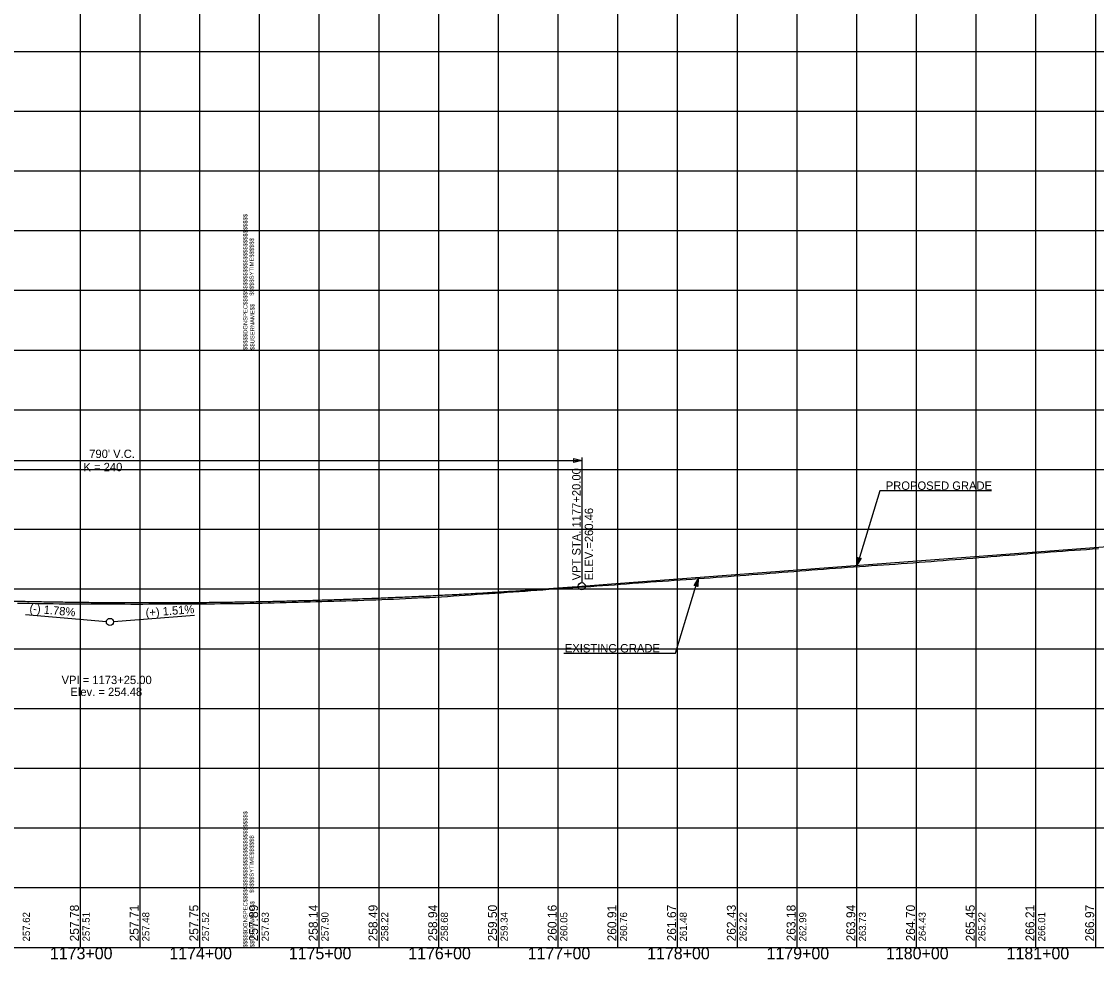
# Model space of a CAD drawing. Extents: x -90830 to 2015517, y -20856 to 836331.
# Drawn here: x 6174 to 7074, y -10807 to -10022 of the extents above; entities that cross this region are included whole.
import ezdxf

# ---------------------------------------------------------------- set-up
doc = ezdxf.new("R2010")
doc.units = 0
for name, color, linetype in [('Level 1', 7, 'Continuous'), ('RD_DDB_GradeTX', 7, 'Continuous'), ('RD_DDB_Profile_Elev', 7, 'Continuous'), ('RD_DDB_Profile_EX', 7, 'Continuous'), ('RD_DDB_Profile_Lbl', 7, 'Continuous'), ('RD_DDB_Profile_PR', 7, 'Continuous'), ('RD_DDB_StaTX', 7, 'Continuous'), ('RD_DDB_StripGrade', 7, 'Continuous'), ('RD_DDB_VCLbl', 7, 'Continuous'), ('RD_GPK_Profile_Cell', 7, 'Continuous'), ('RD_PD_Final_TX', 7, 'Continuous'), ('RD_TX_Drainage', 7, 'Continuous')]:
    doc.layers.add(name, color=color, linetype=linetype)

msp = doc.modelspace()

# ---------------------------------------------------------------- linework, layer by layer
at = {"layer": 'Level 1'}
for p, q in [((6223.46, -9797.12), (6223.46, -10297.12)), ((6273.46, -9797.12), (6273.46, -10297.12)), ((6323.46, -9797.12), (6323.46, -10297.12)), ((6373.46, -9797.12), (6373.46, -10297.12)), ((6373.46, -9797.12), (6373.46, -10297.12)), ((6373.46, -9797.12), (6373.46, -10297.12)), ((6423.46, -9797.12), (6423.46, -10297.12)), ((6473.46, -9797.12), (6473.46, -10297.12)), ((6523.46, -9797.12), (6523.46, -10297.12)), ((6573.46, -9797.12), (6573.46, -10297.12)), ((6623.46, -9797.12), (6623.46, -10297.12)), ((6673.46, -9797.12), (6673.46, -10297.12)), ((6723.46, -9797.12), (6723.46, -10297.12)), ((6773.46, -9797.12), (6773.46, -10297.12)), ((6823.46, -9797.12), (6823.46, -10297.12)), ((6873.46, -9797.12), (6873.46, -10297.12)), ((6923.46, -9797.12), (6923.46, -10297.12)), ((6973.46, -9797.12), (6973.46, -10297.12)), ((7023.46, -9797.12), (7023.46, -10297.12)), ((7073.46, -9797.12), (7073.46, -10297.12)), ((4773.46, -10047.12), (6373.46, -10047.12)), ((6373.46, -10047.12), (7973.46, -10047.12)), ((4773.46, -10097.12), (6373.46, -10097.12)), ((6373.46, -10097.12), (7973.46, -10097.12)), ((4773.46, -10147.12), (6373.46, -10147.12)), ((6373.46, -10147.12), (7973.46, -10147.12)), ((4773.46, -10197.12), (6373.46, -10197.12)), ((6373.46, -10197.12), (7973.46, -10197.12)), ((4773.46, -10247.12), (6373.46, -10247.12)), ((6373.46, -10247.12), (7973.46, -10247.12)), ((4773.46, -10297.12), (6373.46, -10297.12)), ((4773.46, -10297.12), (6373.46, -10297.12)), ((6223.46, -10297.12), (6223.46, -10797.12)), ((6273.46, -10297.12), (6273.46, -10797.12)), ((6323.46, -10297.12), (6323.46, -10797.12)), ((6373.46, -10297.12), (7973.46, -10297.12)), ((6373.46, -10297.12), (6373.46, -10797.12)), ((6373.46, -10297.12), (6373.46, -10797.12)), ((6373.46, -10297.12), (7973.46, -10297.12)), ((6373.46, -10297.12), (6373.46, -10797.12)), ((6423.46, -10297.12), (6423.46, -10797.12)), ((6473.46, -10297.12), (6473.46, -10797.12)), ((6523.46, -10297.12), (6523.46, -10797.12)), ((6573.46, -10297.12), (6573.46, -10797.12)), ((6623.46, -10297.12), (6623.46, -10797.12)), ((6673.46, -10297.12), (6673.46, -10797.12)), ((6723.46, -10297.12), (6723.46, -10797.12)), ((6773.46, -10297.12), (6773.46, -10797.12)), ((6823.46, -10297.12), (6823.46, -10797.12)), ((6873.46, -10297.12), (6873.46, -10797.12)), ((6923.46, -10297.12), (6923.46, -10797.12)), ((6973.46, -10297.12), (6973.46, -10797.12)), ((7023.46, -10297.12), (7023.46, -10797.12)), ((7073.46, -10297.12), (7073.46, -10797.12)), ((4773.46, -10347.12), (6373.46, -10347.12)), ((6373.46, -10347.12), (7973.46, -10347.12)), ((4773.46, -10397.12), (6373.46, -10397.12)), ((6373.46, -10397.12), (7973.46, -10397.12)), ((4773.46, -10447.12), (6373.46, -10447.12)), ((6373.46, -10447.12), (7973.46, -10447.12)), ((4773.46, -10497.12), (6373.46, -10497.12)), ((6373.46, -10497.12), (7973.46, -10497.12)), ((4773.46, -10547.12), (6373.46, -10547.12)), ((6373.46, -10547.12), (7973.46, -10547.12)), ((4773.46, -10597.12), (6373.46, -10597.12)), ((6373.46, -10597.12), (7973.46, -10597.12)), ((4773.46, -10647.12), (6373.46, -10647.12)), ((6373.46, -10647.12), (7973.46, -10647.12)), ((4773.46, -10697.12), (6373.46, -10697.12)), ((6373.46, -10697.12), (7973.46, -10697.12)), ((4773.46, -10747.12), (6373.46, -10747.12)), ((6373.46, -10747.12), (7973.46, -10747.12)), ((4773.46, -10797.12), (6373.46, -10797.12)), ((6373.46, -10797.12), (7973.46, -10797.12))]:
    msp.add_line(p, q, dxfattribs=at)
at = {"layer": 'RD_DDB_GradeTX'}
for p, q in [((6177.74, -10518.42), (6245.47, -10524.46)), ((6319.26, -10519.37), (6251.45, -10524.5))]:
    msp.add_line(p, q, dxfattribs=at)
msp.add_circle((6248.46, -10524.72), 3, dxfattribs=at)
at = {"layer": 'RD_DDB_Profile_EX'}
for points in [[(6545.95, -10502.28), (6550.95, -10501.94), (6555.95, -10501.6), (6560.95, -10501.27), (6565.95, -10500.93), (6570.95, -10500.59), (6575.95, -10500.24), (6580.95, -10499.89), (6585.95, -10499.53), (6590.95, -10499.18), (6595.95, -10498.82), (6600.95, -10498.47), (6605.95, -10498.11), (6610.95, -10497.76), (6615.95, -10497.41), (6620.95, -10497.07), (6625.95, -10496.72), (6630.95, -10496.37), (6635.95, -10496.02), (6640.95, -10495.66), (6645.95, -10495.3), (6650.95, -10494.94), (6655.95, -10494.59), (6660.95, -10494.24), (6665.95, -10493.89), (6670.95, -10493.54), (6675.95, -10493.13), (6680.95, -10492.73), (6685.95, -10492.33), (6690.95, -10491.93), (6695.95, -10491.58), (6700.95, -10491.24), (6705.95, -10490.89), (6710.95, -10490.55), (6715.95, -10490.21), (6720.95, -10489.87), (6725.95, -10489.53), (6730.95, -10489.2), (6735.95, -10488.83), (6740.95, -10488.46), (6745.95, -10488.09), (6750.95, -10487.72), (6755.95, -10487.33), (6760.95, -10486.95), (6765.95, -10486.57), (6770.95, -10486.19), (6775.95, -10485.82), (6780.95, -10485.45), (6785.95, -10485.08), (6790.95, -10484.7), (6795.95, -10484.32), (6800.95, -10483.94), (6805.95, -10483.56), (6810.95, -10483.18), (6815.95, -10482.77), (6820.95, -10482.37), (6825.95, -10481.96), (6830.95, -10481.56), (6835.95, -10481.19), (6840.95, -10480.82), (6845.95, -10480.45), (6850.95, -10480.08), (6855.95, -10479.71), (6860.95, -10479.35), (6865.95, -10478.98), (6870.95, -10478.62), (6875.95, -10478.28), (6880.95, -10477.94), (6885.95, -10477.6), (6890.95, -10477.26), (6895.95, -10476.92), (6900.95, -10476.57), (6905.95, -10476.23), (6910.95, -10475.89), (6915.95, -10475.52), (6920.95, -10475.14), (6925.95, -10474.77), (6930.95, -10474.4), (6935.95, -10474.01), (6940.95, -10473.62), (6945.95, -10473.23), (6950.95, -10472.85), (6955.95, -10472.44), (6960.95, -10472.04), (6965.95, -10471.63), (6970.95, -10471.23), (6975.95, -10470.82), (6980.95, -10470.4), (6985.95, -10469.99), (6990.95, -10469.58), (6995.95, -10469.2), (7000.95, -10468.82), (7005.95, -10468.44), (7010.95, -10468.05), (7015.95, -10467.66), (7020.95, -10467.27), (7025.95, -10466.88), (7030.95, -10466.49), (7035.95, -10466.13), (7040.95, -10465.76), (7045.95, -10465.39)], [(7045.95, -10465.39), (7050.95, -10465.02), (7055.95, -10464.67), (7060.95, -10464.33), (7065.95, -10463.99), (7070.95, -10463.64), (7075.95, -10463.29)], [(6170.95, -10508.96), (6175.95, -10509.03), (6180.95, -10509.1), (6185.95, -10509.18), (6190.95, -10509.25), (6195.95, -10509.31), (6200.95, -10509.36), (6205.95, -10509.42), (6210.95, -10509.47), (6215.95, -10509.5), (6220.95, -10509.54), (6225.95, -10509.57), (6230.95, -10509.61), (6235.95, -10509.62), (6240.95, -10509.63), (6245.95, -10509.64), (6250.95, -10509.66), (6255.95, -10509.67), (6260.95, -10509.69), (6265.95, -10509.7), (6270.95, -10509.71), (6275.95, -10509.7), (6280.95, -10509.69), (6285.95, -10509.69), (6290.95, -10509.68), (6295.95, -10509.66), (6300.95, -10509.64), (6305.95, -10509.62), (6310.95, -10509.6), (6315.95, -10509.56), (6320.95, -10509.53), (6325.95, -10509.49), (6330.95, -10509.46), (6335.95, -10509.43), (6340.95, -10509.4), (6345.95, -10509.37), (6350.95, -10509.33), (6355.95, -10509.26), (6360.95, -10509.19), (6365.95, -10509.11), (6370.95, -10509.04), (6375.95, -10508.91), (6380.95, -10508.78), (6385.95, -10508.65), (6390.95, -10508.52), (6395.95, -10508.39), (6400.95, -10508.25), (6405.95, -10508.12), (6410.95, -10507.99), (6415.95, -10507.85), (6420.95, -10507.7), (6425.95, -10507.56), (6430.95, -10507.42), (6435.95, -10507.26), (6440.95, -10507.11), (6445.95, -10506.96), (6450.95, -10506.8), (6455.95, -10506.63), (6460.95, -10506.46), (6465.95, -10506.29), (6470.95, -10506.12), (6475.95, -10505.92), (6480.95, -10505.71), (6485.95, -10505.51), (6490.95, -10505.3), (6495.95, -10505.08), (6500.95, -10504.85), (6505.95, -10504.62), (6510.95, -10504.39), (6515.95, -10504.12), (6520.95, -10503.85), (6525.95, -10503.57), (6530.95, -10503.29), (6535.95, -10502.96), (6540.95, -10502.62), (6545.95, -10502.28)]]:
    msp.add_lwpolyline(points, dxfattribs=at)
at = {"layer": 'RD_DDB_Profile_PR'}
for p, q in [((6668.46, -10492.93), (7400.96, -10437.49)), ((6643.46, -10494.83), (6668.46, -10492.93))]:
    msp.add_line(p, q, dxfattribs=at)
msp.add_spline([(5853.46, -10489.5), (5869.26, -10490.89), (5885.06, -10492.22), (5900.86, -10493.5), (5916.66, -10494.72), (5932.46, -10495.9), (5948.26, -10497.02), (5964.06, -10498.09), (5979.86, -10499.11), (5995.66, -10500.07), (6011.46, -10500.99), (6027.26, -10501.85), (6043.06, -10502.66), (6058.86, -10503.42), (6074.66, -10504.12), (6090.46, -10504.78), (6106.26, -10505.38), (6122.06, -10505.93), (6137.86, -10506.42), (6153.66, -10506.87), (6169.46, -10507.26), (6185.26, -10507.6), (6201.06, -10507.89), (6216.86, -10508.13), (6232.66, -10508.31), (6248.46, -10508.44), (6264.26, -10508.52), (6280.06, -10508.55), (6295.86, -10508.53), (6311.66, -10508.45), (6327.46, -10508.33), (6343.26, -10508.15), (6359.06, -10507.91), (6374.86, -10507.63), (6390.66, -10507.29), (6406.46, -10506.9), (6422.26, -10506.46), (6438.06, -10505.97), (6453.86, -10505.43), (6469.66, -10504.83), (6485.46, -10504.18), (6501.26, -10503.48), (6517.06, -10502.73), (6532.86, -10501.92), (6548.66, -10501.06), (6564.46, -10500.15), (6580.26, -10499.19), (6596.06, -10498.18), (6611.86, -10497.11), (6627.66, -10496), (6643.46, -10494.83)], degree=3, dxfattribs=at)
at = {"layer": 'RD_DDB_VCLbl'}
for p, q in [((5853.46, -10389.5), (6643.46, -10389.5)), ((6643.46, -10387), (6643.46, -10491.83))]:
    msp.add_line(p, q, dxfattribs=at)
msp.add_circle((6643.46, -10494.83), 3, dxfattribs=at)
at = {"layer": 'RD_GPK_Profile_Cell'}
msp.add_line((4823.46, -10797.12), (75223.46, -10797.12), dxfattribs=at)
at = {"layer": 'RD_PD_Final_TX'}
for p, q in [((6874.01, -10477.32), (6874.35, -10470.65)), ((6875.9, -10471.12), (6874.01, -10477.32)), ((6874.01, -10477.32), (6877.45, -10471.6)), ((6874.35, -10470.65), (6877.45, -10471.6)), ((6740.95, -10488.46), (6737.51, -10494.18)), ((6739.06, -10494.65), (6740.95, -10488.46)), ((6740.95, -10488.46), (6740.61, -10495.13)), ((6740.61, -10495.13), (6737.51, -10494.18))]:
    msp.add_line(p, q, dxfattribs=at)
for points in [[(6986.45, -10414.95), (6893.07, -10414.95), (6874.01, -10477.32)], [(6875.84, -10471.19), (6874.07, -10476.96), (6875.81, -10471.14), (6874.1, -10476.67), (6875.74, -10471.14), (6874.11, -10476.48), (6875.66, -10471.13), (6874.11, -10476.24), (6875.6, -10471.1), (6874.14, -10475.88), (6875.51, -10471.06), (6874.17, -10475.5), (6875.43, -10471.06), (6874.19, -10475.21), (6875.37, -10471.03), (6874.2, -10474.88), (6875.29, -10471.05), (6874.22, -10474.59), (6875.24, -10470.98), (6874.23, -10474.34), (6875.14, -10470.97), (6874.24, -10473.98), (6875.07, -10470.94), (6874.29, -10473.55), (6875, -10470.9), (6874.27, -10473.24), (6874.92, -10470.88), (6874.29, -10472.79), (6874.84, -10470.88), (6874.34, -10472.42), (6874.76, -10470.82), (6874.35, -10472.11), (6874.69, -10470.82), (6874.35, -10471.81), (6874.62, -10470.76), (6874.38, -10471.46), (6874.54, -10470.79), (6874.4, -10471.06), (6874.46, -10470.79)], [(6874.18, -10476.93), (6875.93, -10471.21), (6874.28, -10476.74), (6876, -10471.24), (6874.38, -10476.56), (6876.06, -10471.23), (6874.5, -10476.4), (6876.11, -10471.26), (6874.63, -10476.2), (6876.18, -10471.26), (6874.74, -10476.01), (6876.23, -10471.28), (6874.88, -10475.79), (6876.3, -10471.29), (6875.03, -10475.51), (6876.38, -10471.33), (6875.16, -10475.27), (6876.44, -10471.32), (6875.31, -10475.02), (6876.5, -10471.35), (6875.46, -10474.79), (6876.57, -10471.37), (6875.61, -10474.53), (6876.61, -10471.42), (6875.82, -10474.18), (6876.68, -10471.42), (6875.97, -10473.96), (6876.74, -10471.41), (6876.16, -10473.67), (6876.79, -10471.45), (6876.31, -10473.36), (6876.87, -10471.49), (6876.45, -10473.13), (6876.93, -10471.55), (6876.61, -10472.91), (6876.98, -10471.56), (6876.79, -10472.56), (6877.09, -10471.54), (6876.91, -10472.36), (6877.19, -10471.57), (6877.03, -10472.22), (6877.27, -10471.67), (6877.36, -10471.62), (6877.25, -10471.66)], [(6628.51, -10550.83), (6721.9, -10550.83), (6740.95, -10488.46)], [(6740.78, -10488.85), (6739.04, -10494.56), (6740.68, -10489.04), (6738.96, -10494.54), (6740.58, -10489.22), (6738.9, -10494.55), (6740.46, -10489.38), (6738.85, -10494.52), (6740.33, -10489.58), (6738.78, -10494.51), (6740.22, -10489.77), (6738.73, -10494.5), (6740.08, -10489.99), (6738.66, -10494.49), (6739.93, -10490.27), (6738.58, -10494.45), (6739.8, -10490.51), (6738.52, -10494.46), (6739.65, -10490.76), (6738.46, -10494.43), (6739.5, -10490.99), (6738.4, -10494.41), (6739.35, -10491.25), (6738.36, -10494.36), (6739.14, -10491.6), (6738.28, -10494.36), (6738.99, -10491.82), (6738.22, -10494.37), (6738.8, -10492.11), (6738.17, -10494.33), (6738.65, -10492.41), (6738.1, -10494.29), (6738.51, -10492.65), (6738.03, -10494.23), (6738.35, -10492.87), (6737.98, -10494.21), (6738.17, -10493.22), (6737.87, -10494.24), (6738.05, -10493.42), (6737.77, -10494.21), (6737.93, -10493.55), (6737.69, -10494.11), (6737.6, -10494.15), (6737.71, -10494.12)], [(6739.12, -10494.59), (6740.89, -10488.82), (6739.15, -10494.64), (6740.86, -10489.11), (6739.22, -10494.64), (6740.85, -10489.3), (6739.3, -10494.65), (6740.85, -10489.54), (6739.36, -10494.68), (6740.83, -10489.9), (6739.45, -10494.72), (6740.79, -10490.28), (6739.54, -10494.72), (6740.77, -10490.57), (6739.6, -10494.75), (6740.76, -10490.9), (6739.67, -10494.73), (6740.74, -10491.19), (6739.72, -10494.8), (6740.73, -10491.44), (6739.82, -10494.8), (6740.72, -10491.8), (6739.89, -10494.84), (6740.67, -10492.23), (6739.96, -10494.88), (6740.69, -10492.53), (6740.04, -10494.9), (6740.67, -10492.99), (6740.12, -10494.9), (6740.62, -10493.35), (6740.2, -10494.96), (6740.61, -10493.67), (6740.27, -10494.96), (6740.61, -10493.96), (6740.34, -10495.02), (6740.58, -10494.32), (6740.42, -10494.99), (6740.56, -10494.72), (6740.5, -10494.98)]]:
    msp.add_lwpolyline(points, dxfattribs=at)
at = {"layer": 'RD_TX_Drainage'}
msp.add_lwpolyline([(6636.86, -10387.85), (6643.46, -10389.5), (6636.86, -10391.15)], close=True, dxfattribs=at)

# ---------------------------------------------------------------- texts
at = {"layer": 'Level 1'}
for s, p in [('$$$$$DGNSPEC$$$$$$$$$$$$$$$$$$$$$$$$$$$$', (6363.56, -10297.17)), ('$$$$$SYTIME$$$$$$', (6368.86, -10251.57)), ('$$USERNAME$$', (6369.46, -10297.02)), ('$$$$$DGNSPEC$$$$$$$$$$$$$$$$$$$$$$$$$$$$', (6363.56, -10797.17)), ('$$$$$SYTIME$$$$$$', (6368.86, -10751.57)), ('$$USERNAME$$', (6369.46, -10797.02))]:
    msp.add_text(s, height=3.5436, rotation=90, dxfattribs=at).set_placement(p)
at = {"layer": 'RD_DDB_GradeTX'}
for s, rotation, p in [('(-) 1.78%', 354.90486, (6180.87, -10516.69)), ('(+) 1.51%', 4.32853, (6278.57, -10520.44))]:
    msp.add_text(s, height=7, rotation=rotation, dxfattribs=at).set_placement(p)
at = {"layer": 'RD_DDB_Profile_Elev'}
for s, p in [('257.78', (6222.46, -10792.12)), ('257.71', (6272.46, -10792.12)), ('257.75', (6322.46, -10792.12)), ('257.89', (6372.46, -10792.12)), ('258.14', (6422.46, -10792.12)), ('258.49', (6472.46, -10792.12)), ('258.94', (6522.46, -10792.12)), ('259.50', (6572.46, -10792.12)), ('260.16', (6622.46, -10792.12)), ('260.91', (6672.46, -10792.12)), ('261.67', (6722.46, -10792.12)), ('262.43', (6772.46, -10792.12)), ('263.18', (6822.46, -10792.12)), ('263.94', (6872.46, -10792.12)), ('264.70', (6922.46, -10792.12)), ('265.45', (6972.46, -10792.12)), ('266.21', (7022.46, -10792.12)), ('266.97', (7072.46, -10792.12))]:
    msp.add_text(s, height=7.5, rotation=90, dxfattribs=at).set_placement(p)
at = {"layer": 'RD_DDB_Profile_Lbl'}
for s, p in [('VPI = 1173+25.00', (6207.95, -10576.72)), ('Elev. = 254.48', (6215.36, -10586.72))]:
    msp.add_text(s, height=7, dxfattribs=at).set_placement(p)
at = {"layer": 'RD_DDB_StaTX'}
for s, p in [('1173+00', (6198.17, -10807.12)), ('1174+00', (6298.17, -10807.12)), ('1175+00', (6398.17, -10807.12)), ('1176+00', (6498.17, -10807.12)), ('1177+00', (6598.17, -10807.12)), ('1178+00', (6698.17, -10807.12)), ('1179+00', (6798.17, -10807.12)), ('1180+00', (6898.17, -10807.12)), ('1181+00', (6999.13, -10807.12))]:
    msp.add_text(s, height=10, dxfattribs=at).set_placement(p)
at = {"layer": 'RD_DDB_StripGrade'}
for s, height, p in [('VPT STA. 1177+20.00 ', 7, (6642.46, -10489.92)), ('ELEV.=260.46', 7, (6652.96, -10489.92)), ('257.62', 6, (6181.46, -10792.12)), ('257.51', 6, (6231.46, -10792.12)), ('257.48', 6, (6281.46, -10792.12)), ('257.52', 6, (6331.46, -10792.12)), ('257.63', 6, (6381.46, -10792.12)), ('257.90', 6, (6431.46, -10792.12)), ('258.22', 6, (6481.46, -10792.12)), ('258.68', 6, (6531.46, -10792.12)), ('259.34', 6, (6581.46, -10792.12)), ('260.05', 6, (6631.46, -10792.12)), ('260.76', 6, (6681.46, -10792.12)), ('261.48', 6, (6731.46, -10792.12)), ('262.22', 6, (6781.46, -10792.12)), ('262.99', 6, (6831.46, -10792.12)), ('263.73', 6, (6881.46, -10792.12)), ('264.43', 6, (6931.46, -10792.12)), ('265.22', 6, (6981.46, -10792.12)), ('266.01', 6, (7031.46, -10792.12))]:
    msp.add_text(s, height=height, rotation=90, dxfattribs=at).set_placement(p)
at = {"layer": 'RD_DDB_VCLbl'}
for s, p in [("790' V.C.", (6231.14, -10387.49)), ('K = 240', (6226.29, -10398.56))]:
    msp.add_text(s, height=7, dxfattribs=at).set_placement(p)
at = {"layer": 'RD_PD_Final_TX'}
for s, p in [('PROPOSED GRADE', (6898, -10414.12)), ('EXISTING GRADE', (6629.33, -10550.22))]:
    msp.add_text(s, height=7, dxfattribs=at).set_placement(p)

doc.saveas('drawing.dxf')
